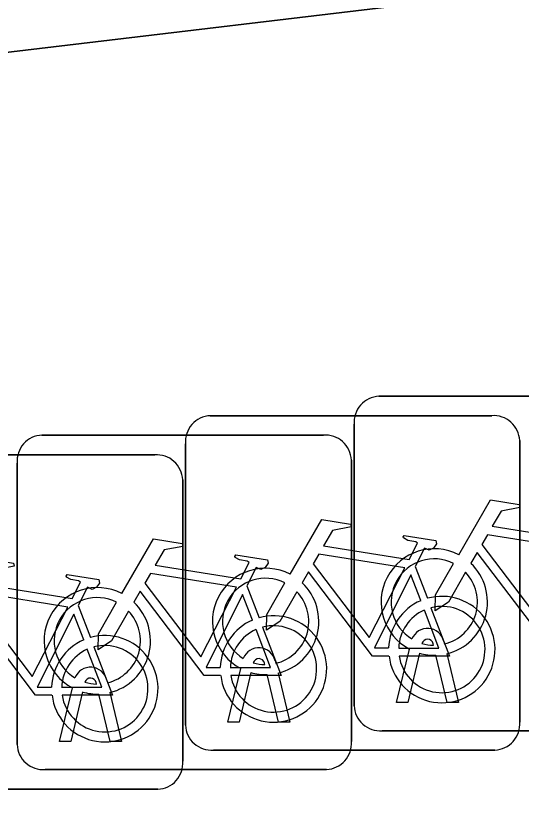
# Model space of a CAD drawing. Extents: x 162184 to 163154, y 385507 to 386516.
# Drawn here: x 162765.359 to 162766.869, y 386430.019 to 386432.371 of the extents above; entities that cross this region are included whole.
import ezdxf

# ---------------------------------------------------------------- set-up
doc = ezdxf.new("R2010")
doc.units = 0
for name, color, linetype in [('IMGEO_Erf', 7, 'Continuous'), ('IMGEO_Fietsenrek', 7, 'Continuous'), ('IMGEO_Voetpad_open', 7, 'Continuous')]:
    doc.layers.add(name, color=color, linetype=linetype)

msp = doc.modelspace()

# ---------------------------------------------------------------- linework, layer by layer
at = {"layer": 'IMGEO_Erf'}
msp.add_lwpolyline([(163002.712, 386467.501), (163001.756, 386467.842), (162999.262, 386468.477), (162997.489, 386468.786), (162995.824, 386469.032), (162993.927, 386469.309), (162992.151, 386469.571), (162989.841, 386469.185), (162937.766, 386460.481), (162934.477, 386459.931), (162894.907, 386453.027), (162819.461, 386440.236), (162799.345, 386437.091), (162771.737, 386433.026), (162747.295, 386430.111), (162736.141, 386429.087), (162728.219, 386428.267), (162728.615, 386423.374), (162731.201, 386390.943), (162756.092, 386378.524)], dxfattribs=at)
at = {"layer": 'IMGEO_Fietsenrek'}
for p, q in [((162766.4439, 386431.2345), (162767.2848, 386431.2345)), ((162767.2848, 386431.2345), (162766.4439, 386431.2345)), ((162765.9399, 386431.1765), (162766.7808, 386431.1765)), ((162766.7808, 386431.1765), (162765.9399, 386431.1765)), ((162766.3695, 386430.3099), (162766.3695, 386431.1508)), ((162766.3695, 386431.1508), (162766.3695, 386430.3099)), ((162765.4369, 386431.1185), (162766.2778, 386431.1185)), ((162766.2778, 386431.1185), (162765.4369, 386431.1185)), ((162765.8655, 386430.2519), (162765.8655, 386431.0928)), ((162765.8655, 386431.0928), (162765.8655, 386430.2519)), ((162766.8645, 386431.1021), (162766.8645, 386430.2612)), ((162766.8645, 386430.2612), (162766.8645, 386431.1021)), ((162764.9329, 386431.0595), (162765.7738, 386431.0595)), ((162765.7738, 386431.0595), (162764.9329, 386431.0595)), ((162765.3625, 386430.1939), (162765.3625, 386431.0348)), ((162765.3625, 386431.0348), (162765.3625, 386430.1939)), ((162766.3615, 386431.0441), (162766.3615, 386430.2032)), ((162766.3615, 386430.2032), (162766.3615, 386431.0441)), ((162765.8575, 386430.9851), (162765.8575, 386430.1442)), ((162765.8575, 386430.1442), (162765.8575, 386430.9851)), ((162766.5522, 386430.7262), (162766.5885, 386430.631)), ((162766.0492, 386430.6682), (162766.0855, 386430.573)), ((162765.5452, 386430.6092), (162765.5815, 386430.514)), ((162766.6069, 386430.4909), (162766.6059, 386430.4952)), ((162766.6376, 386430.5024), (162766.6394, 386430.4945)), ((162766.4965, 386430.3193), (162766.5348, 386430.4793)), ((162766.5652, 386430.4671), (162766.5299, 386430.3193)), ((162766.648, 386430.3193), (162766.6141, 386430.461)), ((162766.6464, 386430.4653), (162766.6814, 386430.3193)), ((162766.1029, 386430.4329), (162766.1019, 386430.4372)), ((162766.1336, 386430.4444), (162766.1354, 386430.4365)), ((162765.9925, 386430.2613), (162766.0308, 386430.4213)), ((162765.6306, 386430.3864), (162765.6324, 386430.3785)), ((162766.0612, 386430.4091), (162766.0259, 386430.2613)), ((162766.144, 386430.2613), (162766.1101, 386430.403)), ((162766.1424, 386430.4073), (162766.1774, 386430.2613)), ((162765.4895, 386430.2033), (162765.5278, 386430.3633)), ((162765.5999, 386430.3749), (162765.5989, 386430.3792)), ((162765.5582, 386430.3511), (162765.5229, 386430.2033)), ((162765.641, 386430.2033), (162765.6071, 386430.345)), ((162765.6394, 386430.3493), (162765.6744, 386430.2033)), ((162766.5299, 386430.3193), (162766.4965, 386430.3193)), ((162766.6814, 386430.3193), (162766.648, 386430.3193)), ((162766.0259, 386430.2613), (162765.9925, 386430.2613)), ((162766.1774, 386430.2613), (162766.144, 386430.2613)), ((162767.2941, 386430.2355), (162766.4532, 386430.2355)), ((162766.4532, 386430.2355), (162767.2941, 386430.2355)), ((162765.5229, 386430.2033), (162765.4895, 386430.2033)), ((162765.6744, 386430.2033), (162765.641, 386430.2033)), ((162766.7901, 386430.1775), (162765.9492, 386430.1775)), ((162765.9492, 386430.1775), (162766.7901, 386430.1775)), ((162766.2871, 386430.1195), (162765.4462, 386430.1195)), ((162765.4462, 386430.1195), (162766.2871, 386430.1195)), ((162765.7831, 386430.0605), (162764.9422, 386430.0605)), ((162764.9422, 386430.0605), (162765.7831, 386430.0605))]:
    msp.add_line(p, q, dxfattribs=at)
for points in [[(162766.6821, 386430.7612), (162766.7768, 386430.9247), (162766.863, 386430.9109), (162766.8647, 386430.9022), (162766.8086, 386430.8913), (162766.7824, 386430.846), (162767.0376, 386430.8052)], [(162766.1781, 386430.7032), (162766.2728, 386430.8667), (162766.359, 386430.8529), (162766.3607, 386430.8442), (162766.3046, 386430.8333), (162766.2784, 386430.788), (162766.5336, 386430.7472)], [(162766.5336, 386430.7472), (162766.5586, 386430.796), (162766.5535, 386430.8), (162766.5303, 386430.8037), (162766.5176, 386430.8112), (162766.5166, 386430.8143), (162766.5188, 386430.8189), (162766.6136, 386430.8038), (162766.6159, 386430.7935), (162766.6065, 386430.7811), (162766.5941, 386430.7747), (162766.5796, 386430.7809), (162766.5522, 386430.7262)], [(162767.0247, 386430.78), (162766.7679, 386430.821), (162766.7512, 386430.7922), (162766.9182, 386430.5719), (162767.0247, 386430.78)], [(162765.6751, 386430.6452), (162765.7698, 386430.8087), (162765.856, 386430.7949), (162765.8577, 386430.7862), (162765.8016, 386430.7753), (162765.7754, 386430.73), (162766.0306, 386430.6892)], [(162766.5207, 386430.722), (162766.2639, 386430.763), (162766.2472, 386430.7342), (162766.4142, 386430.5139), (162766.5207, 386430.722)], [(162766.9778, 386430.5165), (162766.9281, 386430.5166), (162766.7374, 386430.7683), (162766.7184, 386430.7355)], [(162765.1711, 386430.5862), (162765.2658, 386430.7497), (162765.352, 386430.7359), (162765.3537, 386430.7272), (162765.2976, 386430.7163), (162765.2714, 386430.671), (162765.5266, 386430.6302)], [(162766.0306, 386430.6892), (162766.0556, 386430.738), (162766.0505, 386430.742), (162766.0273, 386430.7457), (162766.0146, 386430.7532), (162766.0136, 386430.7563), (162766.0158, 386430.7609), (162766.1106, 386430.7458), (162766.1129, 386430.7355), (162766.1035, 386430.7231), (162766.0911, 386430.7167), (162766.0766, 386430.7229), (162766.0492, 386430.6682)], [(162766.7028, 386430.7087), (162766.6512, 386430.6195), (162766.6113, 386430.5935), (162766.6125, 386430.641), (162766.667, 386430.7352)], [(162765.5266, 386430.6302), (162765.5516, 386430.679), (162765.5465, 386430.683), (162765.5233, 386430.6867), (162765.5106, 386430.6942), (162765.5096, 386430.6973), (162765.5118, 386430.7019), (162765.6066, 386430.6868), (162765.6089, 386430.6765), (162765.5995, 386430.6641), (162765.5871, 386430.6577), (162765.5726, 386430.6639), (162765.5452, 386430.6092)], [(162766.0177, 386430.664), (162765.7609, 386430.705), (162765.7442, 386430.6762), (162765.9112, 386430.4559), (162766.0177, 386430.664)], [(162766.4738, 386430.4585), (162766.4241, 386430.4586), (162766.2334, 386430.7103), (162766.2144, 386430.6775)], [(162766.5687, 386430.624), (162766.5394, 386430.7008), (162766.43, 386430.4827), (162766.4727, 386430.4826)], [(162766.1988, 386430.6507), (162766.1472, 386430.5615), (162766.1073, 386430.5355), (162766.1085, 386430.583), (162766.163, 386430.6772)], [(162765.5137, 386430.605), (162765.2569, 386430.646), (162765.2402, 386430.6172), (162765.4072, 386430.3969), (162765.5137, 386430.605)], [(162765.9708, 386430.4005), (162765.9211, 386430.4006), (162765.7304, 386430.6523), (162765.7114, 386430.6195)], [(162766.0657, 386430.566), (162766.0364, 386430.6428), (162765.927, 386430.4247), (162765.9697, 386430.4246)], [(162765.6958, 386430.5927), (162765.6442, 386430.5035), (162765.6043, 386430.4775), (162765.6055, 386430.525), (162765.66, 386430.6192)], [(162766.5992, 386430.6028), (162766.6542, 386430.4582), (162766.5041, 386430.4585)], [(162765.4668, 386430.3415), (162765.4171, 386430.3416), (162765.2264, 386430.5933), (162765.2074, 386430.5605)], [(162765.5617, 386430.507), (162765.5324, 386430.5838), (162765.423, 386430.3657), (162765.4657, 386430.3656)], [(162766.5027, 386430.4825), (162766.6226, 386430.4823), (162766.5794, 386430.5959)], [(162765.9997, 386430.4245), (162766.1196, 386430.4243), (162766.0764, 386430.5379)], [(162766.0962, 386430.5448), (162766.1512, 386430.4002), (162766.0011, 386430.4005)], [(162765.5922, 386430.4858), (162765.6472, 386430.3412), (162765.4971, 386430.3415)], [(162765.4957, 386430.3655), (162765.6156, 386430.3653), (162765.5724, 386430.4789)]]:
    msp.add_lwpolyline(points, dxfattribs=at)
for centre, radius, start, end in [((162766.4472, 386431.1566), 0.0779, 92.4484, 184.2845), ((162766.4472, 386431.1566), 0.0779, 92.4484, 184.2845), ((162765.9432, 386431.0986), 0.0779, 92.4484, 184.2845), ((162765.9432, 386431.0986), 0.0779, 92.4484, 184.2845), ((162766.7866, 386431.0988), 0.0779, 2.4484, 94.2845), ((162766.7866, 386431.0988), 0.0779, 2.4484, 94.2845), ((162765.4402, 386431.0406), 0.0779, 92.4484, 184.2845), ((162765.4402, 386431.0406), 0.0779, 92.4484, 184.2845), ((162766.2836, 386431.0408), 0.0779, 2.4484, 94.2845), ((162766.2836, 386431.0408), 0.0779, 2.4484, 94.2845), ((162765.7796, 386430.9818), 0.0779, 2.4484, 94.2845), ((162765.7796, 386430.9818), 0.0779, 2.4484, 94.2845), ((162766.6091, 386430.6199), 0.159, 62.6766, 242.1369), ((162766.6091, 386430.6199), 0.129, 63.3192, 238.903), ((162766.1051, 386430.5619), 0.159, 62.6766, 242.1369), ((162766.6091, 386430.6199), 0.159, 283.5766, 46.6042), ((162766.6091, 386430.6199), 0.129, 283.6043, 43.4302), ((162766.1051, 386430.5619), 0.129, 63.3192, 238.903), ((162766.1051, 386430.5619), 0.159, 283.5766, 46.6042), ((162765.6021, 386430.5039), 0.159, 62.6766, 242.1369), ((162766.1051, 386430.5619), 0.129, 283.6043, 43.4302), ((162765.6021, 386430.5039), 0.129, 63.3192, 238.903), ((162766.6317, 386430.4779), 0.159, 113.3408, 178.3217), ((162766.6317, 386430.4779), 0.159, 187.0065, 105.7708), ((162765.6021, 386430.5039), 0.159, 283.5766, 46.6042), ((162766.6317, 386430.4779), 0.129, 188.6715, 104.5883), ((162765.6021, 386430.5039), 0.129, 283.6043, 43.4302), ((162766.1287, 386430.4199), 0.159, 187.0065, 105.7708), ((162766.6317, 386430.4779), 0.129, 113.923, 177.9556), ((162766.1287, 386430.4199), 0.159, 113.3408, 178.3217), ((162766.1287, 386430.4199), 0.129, 113.923, 177.9556), ((162766.1287, 386430.4199), 0.129, 188.6715, 104.5883), ((162766.5889, 386430.4913), 0.0499, 12.8025, 158.6934), ((162765.6247, 386430.3609), 0.159, 113.3408, 178.3217), ((162765.6247, 386430.3609), 0.159, 187.0065, 105.7708), ((162766.5889, 386430.4913), 0.0174, 12.8025, 163.4502), ((162765.6247, 386430.3609), 0.129, 188.6715, 104.5883), ((162766.0849, 386430.4333), 0.0499, 12.8025, 158.6934), ((162766.6091, 386430.6199), 0.129, 253.415, 269.0204), ((162765.6247, 386430.3609), 0.129, 113.923, 177.9556), ((162766.6091, 386430.6199), 0.159, 253.9967, 271.7867), ((162766.0849, 386430.4333), 0.0174, 12.8025, 163.4502), ((162766.1051, 386430.5619), 0.129, 253.415, 269.0204), ((162765.5819, 386430.3753), 0.0499, 12.8025, 158.6934), ((162765.5819, 386430.3753), 0.0174, 12.8025, 163.4502), ((162766.1051, 386430.5619), 0.159, 253.9967, 271.7867), ((162765.6021, 386430.5039), 0.129, 253.415, 269.0204), ((162765.6021, 386430.5039), 0.159, 253.9967, 271.7867), ((162766.4474, 386430.3132), 0.0779, 182.4484, 274.2845), ((162766.4474, 386430.3132), 0.0779, 182.4484, 274.2845), ((162765.9434, 386430.2552), 0.0779, 182.4484, 274.2845), ((162765.9434, 386430.2552), 0.0779, 182.4484, 274.2845), ((162766.7868, 386430.2554), 0.0779, 272.4484, 4.2845), ((162766.7868, 386430.2554), 0.0779, 272.4484, 4.2845), ((162766.2838, 386430.1974), 0.0779, 272.4484, 4.2845), ((162766.2838, 386430.1974), 0.0779, 272.4484, 4.2845), ((162765.4404, 386430.1972), 0.0779, 182.4484, 274.2845), ((162765.4404, 386430.1972), 0.0779, 182.4484, 274.2845), ((162765.7798, 386430.1384), 0.0779, 272.4484, 4.2845), ((162765.7798, 386430.1384), 0.0779, 272.4484, 4.2845)]:
    msp.add_arc(centre, radius, start, end, dxfattribs=at)
at = {"layer": 'IMGEO_Voetpad_open'}
msp.add_lwpolyline([(162894.907, 386453.027), (162934.477, 386459.931), (162937.766, 386460.481), (162937.49, 386462.555), (162824.18, 386443.141), (162804.037, 386439.845), (162788.912, 386437.554), (162786.723, 386437.249), (162783.511, 386436.802), (162763.541, 386434.021), (162750.557, 386432.581), (162748.72, 386432.378), (162743.447, 386431.793), (162735.818, 386431.083), (162728.054, 386430.27), (162728.219, 386428.267), (162736.141, 386429.087), (162747.295, 386430.111), (162771.737, 386433.026), (162799.345, 386437.091), (162819.461, 386440.236)], close=True, dxfattribs=at)

doc.saveas('drawing.dxf')
